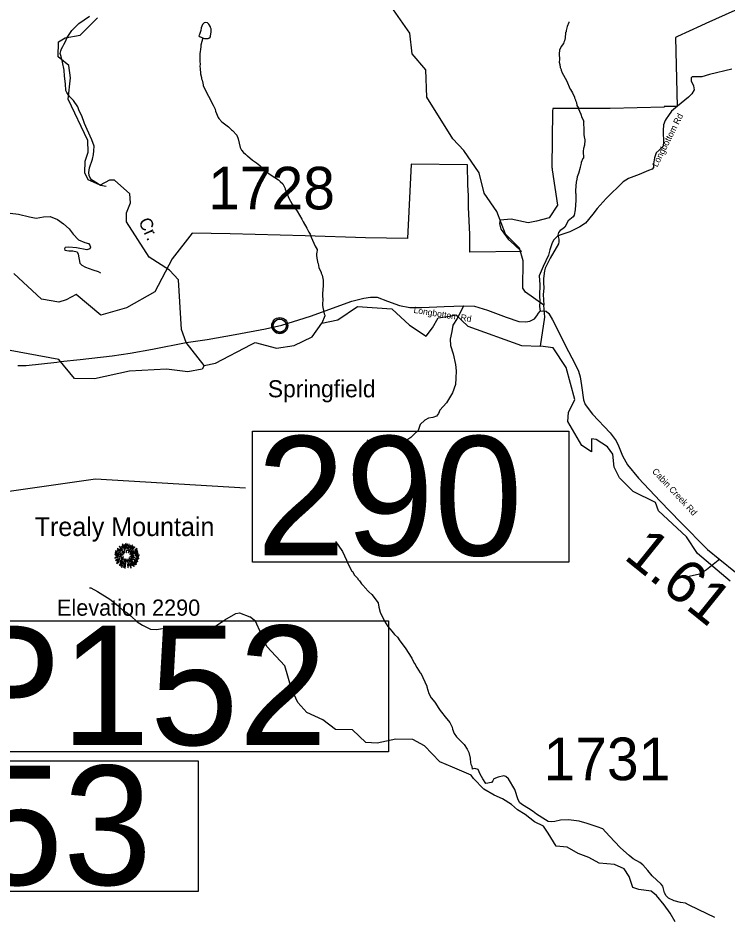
# Model space of a CAD drawing. Extents: x 1248089 to 1457196, y 820910 to 988753.
# Drawn here: x 1353986 to 1362309, y 948885 to 959435 of the extents above; entities that cross this region are included whole.
import ezdxf

# ---------------------------------------------------------------- set-up
doc = ezdxf.new("R2010")
doc.units = 0
for name, color, linetype in [('Exist Boundary Land Use Park State Division NC Parks and Recreation', 7, 'Continuous'), ('Exist Civil Demographics Community CELL', 7, 'Continuous'), ('Exist Civil Demographics Community Label', 7, 'Continuous'), ('Exist Geographical Mountain Summit CELL', 7, 'Continuous'), ('Exist Geographical Mountain Summit Elevation Number Label', 7, 'Continuous'), ('Exist Geographical Mountain Summit Label', 7, 'Continuous'), ('Exist Hydrographic Creek Single Shore', 7, 'Continuous'), ('Exist Hydrographic Misc Water Feature', 7, 'Continuous'), ('Exist Road Non-System Type 51', 7, 'Continuous'), ('Exist Road Secondary Structure Standard Bridge Number Label', 7, 'Continuous'), ('Exist Road Secondary Type 41 Attributed', 7, 'Continuous'), ('Exist Road Secondary Type 51 Attributed', 7, 'Continuous'), ('Exist Road Secondary Type 51 Label', 7, 'Continuous'), ('Prop GRAU CAT1 Cell', 7, 'Continuous'), ('Prop Lane Arrow CELL', 7, 'Continuous'), ('Prop Lane Lines', 7, 'Continuous'), ('Scratch_Level_4', 7, 'Continuous')]:
    doc.layers.add(name, color=color, linetype=linetype)

msp = doc.modelspace()

# ---------------------------------------------------------------- linework, layer by layer
at = {"layer": 'Exist Boundary Land Use Park State Division NC Parks and Recreation'}
for points in [[(1362853, 959729), (1362059, 959369), (1362001, 959342), (1361728, 959218), (1361706, 959208), (1361724, 958398), (1361572, 958396), (1361572, 958387), (1360937, 958375), (1360397, 958375), (1360263, 958372), (1360260, 958341), (1360254, 957681), (1360255, 957668), (1360256, 957655), (1360321, 957237), (1360223, 957092), (1360073, 957051)], [(1360073, 957051), (1359975, 957030), (1359777, 957074), (1359645, 957061), (1359639, 957025), (1359653, 956959), (1359691, 956909), (1359739, 956839), (1359815, 956773), (1359896, 956695), (1359291, 956687), (1359291, 956893), (1359273, 957217), (1359275, 957347), (1359267, 957478), (1359263, 957712), (1358601, 957720), (1358557, 956849), (1358067, 956855), (1357357, 956879), (1356475, 956902), (1356031, 956910), (1355795, 956608), (1355592, 956222), (1355261, 956035), (1354960, 955949), (1354670, 956189), (1354552, 956129), (1354466, 956099), (1354260, 956135), (1353938, 956437)]]:
    msp.add_lwpolyline(points, dxfattribs=at)
at = {"layer": 'Exist Civil Demographics Community CELL'}
msp.add_lwpolyline([(1356981, 955837), (1356982, 955843), (1356984, 955849), (1356987, 955856), (1356990, 955862), (1356993, 955868), (1356997, 955873), (1357001, 955877), (1357006, 955882), (1357011, 955887), (1357017, 955890), (1357021, 955893), (1357027, 955896), (1357032, 955898), (1357038, 955900), (1357042, 955901), (1357047, 955902), (1357051, 955902), (1357057, 955903), (1357062, 955902), (1357067, 955902), (1357072, 955901), (1357077, 955900), (1357082, 955899), (1357087, 955897), (1357094, 955894), (1357100, 955891), (1357105, 955887), (1357110, 955883), (1357114, 955880), (1357118, 955876), (1357122, 955871), (1357125, 955866), (1357128, 955861), (1357130, 955856), (1357132, 955851), (1357134, 955846), (1357135, 955842), (1357136, 955835), (1357137, 955831), (1357137, 955825), (1357137, 955819), (1357137, 955813), (1357136, 955808), (1357134, 955802), (1357132, 955796), (1357130, 955791), (1357127, 955785), (1357123, 955779), (1357120, 955775), (1357116, 955770), (1357110, 955765), (1357105, 955761), (1357100, 955757), (1357096, 955755), (1357089, 955752), (1357082, 955749), (1357076, 955748), (1357070, 955746), (1357065, 955746), (1357061, 955746), (1357055, 955746), (1357051, 955746), (1357045, 955747), (1357039, 955748), (1357035, 955749), (1357029, 955751), (1357025, 955753), (1357021, 955755), (1357014, 955759), (1357009, 955764), (1357004, 955768), (1356999, 955773), (1356996, 955777), (1356993, 955781), (1356989, 955788), (1356987, 955792), (1356985, 955796), (1356983, 955804), (1356981, 955811), (1356981, 955816), (1356980, 955823), (1356980, 955827), (1356981, 955834)], close=True, dxfattribs=at)
for radius in [94.3, 76.7]:
    msp.add_circle((1357059, 955825), radius, dxfattribs=at)
at = {"layer": 'Exist Geographical Mountain Summit CELL'}
for points in [[(1355152, 953208), (1355191, 953178), (1355193, 953180), (1355155, 953213)], [(1355172, 953233), (1355208, 953195), (1355211, 953198), (1355176, 953238)], [(1355180, 953205), (1355213, 953176), (1355215, 953178), (1355183, 953210)], [(1355200, 953234), (1355215, 953213), (1355217, 953214), (1355204, 953238)], [(1355210, 953256), (1355237, 953189), (1355240, 953190), (1355216, 953259)], [(1355244, 953204), (1355247, 953205), (1355238, 953253), (1355233, 953252)], [(1355249, 953266), (1355253, 953214), (1355256, 953214), (1355255, 953267)], [(1355265, 953212), (1355269, 953212), (1355273, 953259), (1355267, 953259)], [(1355277, 953183), (1355292, 953260), (1355286, 953262), (1355274, 953184)], [(1355280, 953161), (1355283, 953160), (1355332, 953244), (1355326, 953248)], [(1355295, 953218), (1355298, 953217), (1355308, 953244), (1355303, 953246)], [(1355301, 953163), (1355304, 953161), (1355359, 953225), (1355355, 953230)], [(1355339, 953234), (1355318, 953201), (1355321, 953200), (1355343, 953231)], [(1355359, 953191), (1355361, 953188), (1355384, 953205), (1355380, 953208)], [(1355122, 953100), (1355123, 953095), (1355159, 953106), (1355157, 953109)], [(1355123, 953138), (1355195, 953131), (1355196, 953134), (1355123, 953143)], [(1355126, 953159), (1355167, 953150), (1355168, 953153), (1355127, 953164)], [(1355129, 953178), (1355151, 953170), (1355152, 953173), (1355130, 953184)], [(1355132, 953073), (1355134, 953068), (1355180, 953088), (1355178, 953093)], [(1355135, 953121), (1355165, 953122), (1355165, 953126), (1355134, 953126)], [(1355151, 953189), (1355176, 953173), (1355179, 953176), (1355153, 953193)], [(1355167, 953161), (1355198, 953149), (1355199, 953151), (1355169, 953165)], [(1355168, 953112), (1355169, 953107), (1355202, 953115), (1355201, 953119)], [(1355185, 953066), (1355188, 953062), (1355223, 953091), (1355221, 953093)], [(1355195, 953097), (1355197, 953093), (1355226, 953108), (1355225, 953111)], [(1355204, 953167), (1355229, 953148), (1355231, 953151), (1355206, 953170)], [(1355204, 953137), (1355221, 953135), (1355221, 953137), (1355205, 953141)], [(1355223, 953180), (1355237, 953163), (1355239, 953166), (1355226, 953183)], [(1355224, 953076), (1355227, 953073), (1355237, 953089), (1355236, 953090)], [(1355254, 953192), (1355256, 953163), (1355258, 953163), (1355258, 953193)], [(1355288, 953096), (1355327, 953061), (1355329, 953065), (1355290, 953098)], [(1355298, 953143), (1355300, 953140), (1355349, 953176), (1355345, 953181)], [(1355299, 953113), (1355360, 953101), (1355361, 953106), (1355301, 953117)], [(1355313, 953094), (1355391, 953056), (1355393, 953061), (1355315, 953097)], [(1355314, 953127), (1355314, 953124), (1355344, 953124), (1355345, 953129)], [(1355315, 953140), (1355316, 953138), (1355394, 953166), (1355393, 953171)], [(1355357, 953126), (1355410, 953129), (1355410, 953134), (1355358, 953129)], [(1355359, 953168), (1355387, 953183), (1355384, 953188), (1355358, 953170)], [(1355361, 953140), (1355398, 953146), (1355396, 953152), (1355360, 953142)], [(1355372, 953114), (1355399, 953112), (1355399, 953116), (1355373, 953117)], [(1355376, 953097), (1355405, 953090), (1355405, 953095), (1355377, 953101)], [(1355143, 953036), (1355146, 953032), (1355174, 953053), (1355172, 953056)], [(1355149, 953057), (1355178, 953073), (1355176, 953077), (1355147, 953062)], [(1355174, 953016), (1355177, 953014), (1355217, 953061), (1355214, 953064)], [(1355189, 953048), (1355208, 953066), (1355205, 953068), (1355185, 953051)], [(1355214, 953048), (1355189, 953008), (1355192, 953006), (1355218, 953045)], [(1355199, 952989), (1355204, 952986), (1355214, 953011), (1355211, 953013)], [(1355217, 953026), (1355221, 953024), (1355248, 953083), (1355245, 953084)], [(1355229, 952991), (1355241, 953034), (1355237, 953034), (1355224, 952992)], [(1355238, 952981), (1355243, 952980), (1355256, 953069), (1355253, 953070)], [(1355264, 953085), (1355268, 953048), (1355272, 953048), (1355267, 953085)], [(1355270, 953026), (1355274, 952984), (1355278, 952985), (1355274, 953026)], [(1355280, 953076), (1355289, 953046), (1355293, 953048), (1355282, 953077)], [(1355290, 953009), (1355284, 953039), (1355281, 953039), (1355285, 953008)], [(1355294, 953074), (1355345, 952999), (1355349, 953002), (1355297, 953075)], [(1355294, 953031), (1355312, 952981), (1355316, 952983), (1355297, 953032)], [(1355305, 953037), (1355321, 953007), (1355325, 953009), (1355309, 953038)], [(1355327, 953048), (1355357, 953019), (1355360, 953021), (1355329, 953050)], [(1355343, 953049), (1355374, 953023), (1355377, 953026), (1355345, 953051)], [(1355353, 953060), (1355378, 953046), (1355380, 953050), (1355355, 953064)], [(1355367, 953084), (1355388, 953076), (1355390, 953080), (1355368, 953087)]]:
    msp.add_lwpolyline(points, close=True, dxfattribs=at)
at = {"layer": 'Exist Hydrographic Creek Single Shore'}
for points in [[(1360121, 955585), (1360171, 955926), (1360158, 956067), (1359943, 956216), (1359911, 956266), (1359918, 956584), (1359873, 956733), (1359708, 956897), (1359606, 957165), (1359460, 957378), (1359399, 957619), (1359221, 957882), (1359091, 958019), (1358785, 958508), (1358775, 958826), (1358612, 959014), (1358584, 959257), (1358366, 959570)], [(1356172, 955356), (1355961, 955626), (1355906, 955778), (1355869, 956363), (1355763, 956474), (1355524, 956630), (1355258, 957042), (1355261, 957150), (1355305, 957268), (1355299, 957370), (1355119, 957531), (1355061, 957532), (1354951, 957475), (1354811, 957537), (1354771, 957620), (1354774, 957754), (1354810, 957862), (1354804, 957997), (1354573, 958484), (1354604, 958733), (1354582, 958878), (1354459, 958979), (1354463, 959156), (1354539, 959204), (1354715, 959233), (1354919, 959436)], [(1356172, 955356), (1356146, 955314), (1355979, 955284), (1355729, 955316), (1355295, 955292), (1354884, 955201), (1354651, 955206), (1354464, 955426), (1353127, 955673), (1352996, 955784), (1352853, 956128), (1352814, 956240), (1352878, 956479), (1352906, 957020), (1352962, 957262), (1352951, 957535), (1352811, 957981), (1352674, 958200), (1352307, 958602), (1352186, 958807)], [(1356172, 955356), (1356306, 955386), (1356724, 955602), (1356770, 955626), (1357019, 955562), (1357228, 955591), (1357439, 955695), (1357554, 955854), (1357742, 955895), (1357970, 956051), (1358373, 956023), (1358582, 955832), (1358776, 955701), (1358850, 955798), (1358920, 955917), (1359032, 955932), (1359126, 955951), (1359268, 955817), (1359896, 955590), (1360121, 955585)], [(1362346, 952826), (1361962, 953152), (1361835, 953347), (1361504, 953653), (1361470, 953749), (1361207, 953878), (1361047, 954040), (1360983, 954166), (1360970, 954317), (1360905, 954401), (1360774, 954489), (1360720, 954496), (1360717, 954439), (1360717, 954345), (1360605, 954417), (1360439, 954699), (1360449, 954807), (1360524, 954957), (1360421, 955332), (1360268, 955564), (1360121, 955585)], [(1359086, 950645), (1358938, 950707), (1358759, 950895), (1358619, 950967), (1358420, 950971), (1358201, 950926), (1358068, 950935), (1357912, 951083), (1357712, 951087), (1357565, 951198), (1357375, 951284), (1357269, 951404), (1357197, 951563), (1357120, 951834), (1356908, 952061), (1356773, 952356), (1356707, 952407)], [(1361702, 948829), (1361642, 948932), (1361571, 949029), (1361480, 949138), (1361417, 949188), (1361274, 949210), (1361202, 949232), (1361161, 949360), (1361102, 949451), (1360989, 949501), (1360808, 949517), (1360686, 949582), (1360561, 949632), (1360433, 949704), (1360305, 949717), (1360271, 949766), (1360209, 949869), (1360153, 949950), (1360050, 950003), (1359940, 950088), (1359850, 950144), (1359781, 950207), (1359675, 950272), (1359575, 950316), (1359454, 950384), (1359335, 950512), (1359307, 950548), (1359086, 950645)]]:
    msp.add_lwpolyline(points, dxfattribs=at)
at = {"layer": 'Exist Hydrographic Misc Water Feature'}
for points in [[(1356155, 959201), (1356161, 959200), (1356177, 959196), (1356217, 959195), (1356225, 959197), (1356240, 959211), (1356246, 959220), (1356253, 959274), (1356252, 959306), (1356244, 959323), (1356244, 959331), (1356227, 959363), (1356209, 959377), (1356189, 959382), (1356173, 959380), (1356151, 959359), (1356136, 959321), (1356131, 959289), (1356118, 959241), (1356110, 959226), (1356126, 959213), (1356155, 959201)], [(1360454, 959392), (1360454, 959384), (1360433, 959337), (1360419, 959289), (1360419, 959273), (1360415, 959265), (1360414, 959233), (1360410, 959225), (1360410, 959201), (1360401, 959169), (1360393, 959153), (1360388, 959134), (1360363, 959102), (1360342, 959059), (1360337, 959015), (1360342, 958947), (1360339, 958915), (1360347, 958891), (1360350, 958854), (1360361, 958830), (1360361, 958822), (1360375, 958790), (1360423, 958701), (1360468, 958600), (1360473, 958597), (1360495, 958555), (1360518, 958507), (1360518, 958499), (1360530, 958474), (1360530, 958466), (1360541, 958442), (1360548, 958410), (1360560, 958386), (1360560, 958378), (1360594, 958305), (1360605, 958269), (1360628, 958224), (1360626, 958216), (1360630, 958116), (1360629, 958060), (1360633, 958052), (1360632, 958036), (1360636, 958028), (1360639, 958000), (1360638, 957944), (1360625, 957904), (1360621, 957873), (1360623, 957792), (1360617, 957786), (1360598, 957741), (1360598, 957731), (1360585, 957685), (1360586, 957679), (1360567, 957610), (1360550, 957570), (1360541, 957522), (1360537, 957514), (1360529, 957411), (1360530, 957381), (1360534, 957374), (1360536, 957296), (1360526, 957183), (1360516, 957123), (1360503, 957102)], [(1356155, 959201), (1356132, 959117), (1356131, 959085), (1356127, 959077), (1356126, 959029), (1356121, 959021), (1356121, 958925), (1356119, 958917), (1356123, 958901), (1356122, 958861), (1356126, 958845), (1356128, 958781), (1356139, 958737), (1356139, 958721), (1356147, 958705), (1356154, 958669), (1356161, 958652), (1356161, 958644), (1356169, 958624), (1356276, 958414), (1356299, 958365), (1356303, 958341), (1356337, 958269), (1356345, 958254), (1356380, 958218), (1356457, 958158), (1356492, 958121), (1356504, 958113), (1356553, 958060), (1356572, 958019), (1356593, 957915), (1356609, 957885), (1356632, 957856), (1356658, 957837), (1356675, 957819), (1356681, 957817), (1356738, 957766), (1356787, 957735), (1356823, 957706), (1356864, 957663), (1356903, 957630), (1356958, 957589), (1357043, 957535), (1357065, 957518), (1357094, 957488), (1357108, 957467), (1357123, 957435), (1357123, 957427), (1357165, 957322), (1357203, 957251), (1357263, 957168), (1357319, 957075), (1357334, 957042), (1357377, 956969), (1357400, 956921), (1357415, 956897), (1357427, 956864), (1357476, 956759), (1357499, 956719), (1357495, 956679), (1357490, 956671), (1357490, 956647), (1357497, 956595), (1357501, 956587), (1357500, 956571), (1357508, 956555), (1357519, 956506), (1357546, 956450), (1357545, 956442), (1357557, 956417), (1357568, 956357), (1357570, 956273), (1357566, 956265), (1357565, 956225), (1357561, 956217), (1357559, 956161), (1357563, 956153), (1357561, 956057), (1357565, 956049), (1357565, 956033), (1357568, 956025), (1357572, 955997), (1357579, 955965), (1357587, 955949), (1357587, 955941), (1357554, 955854)], [(1360503, 957102), (1360445, 957053), (1360407, 956981), (1360383, 956960), (1360350, 956943), (1360332, 956919), (1360323, 956887), (1360334, 956839), (1360333, 956807), (1360329, 956783), (1360233, 956617), (1360175, 956499), (1360166, 956467), (1360156, 956379), (1360155, 956331), (1360160, 956263), (1360152, 956191), (1360158, 956067)], [(1357713, 953290), (1357744, 953250), (1357794, 953173), (1357842, 953072), (1357850, 953049), (1357905, 952942), (1357911, 952940), (1357936, 952897), (1357974, 952857), (1357975, 952851), (1357993, 952832), (1358020, 952796), (1358049, 952765), (1358053, 952757), (1358104, 952702), (1358139, 952669), (1358213, 952571), (1358221, 952522), (1358239, 952463), (1358289, 952358), (1358327, 952295), (1358353, 952262), (1358374, 952240), (1358405, 952199), (1358441, 952170), (1358470, 952125), (1358532, 952044), (1358611, 951923), (1358638, 951866), (1358642, 951866), (1358669, 951813), (1358708, 951752), (1358712, 951750), (1358738, 951700), (1358738, 951696), (1358784, 951595), (1358784, 951587), (1358810, 951510), (1358837, 951457), (1358878, 951405), (1358927, 951331)], [(1354825, 952749), (1354841, 952747), (1354920, 952705), (1355062, 952614), (1355156, 952542), (1355231, 952472), (1355239, 952472), (1355255, 952462), (1355310, 952419), (1355384, 952349), (1355446, 952311), (1355543, 952263), (1355613, 952260), (1355755, 952283), (1355843, 952281), (1355907, 952279), (1355998, 952261), (1356038, 952258), (1356094, 952247), (1356167, 952253), (1356210, 952260), (1356291, 952289), (1356413, 952374), (1356543, 952447), (1356587, 952453), (1356707, 952407)], [(1358927, 951331), (1358942, 951309), (1359018, 951213), (1359041, 951189), (1359055, 951169), (1359082, 951112), (1359085, 951088), (1359108, 951039), (1359135, 951001), (1359223, 950909), (1359260, 950856), (1359279, 950816), (1359294, 950751), (1359297, 950695), (1359300, 950679), (1359312, 950655), (1359318, 950621)]]:
    msp.add_lwpolyline(points, dxfattribs=at)
at = {"layer": 'Exist Road Non-System Type 51'}
for points in [[(1355021, 957457), (1354953, 957470), (1354898, 957504), (1354869, 957524), (1354849, 957537), (1354829, 957567), (1354822, 957587), (1354816, 957621), (1354824, 957677), (1354862, 957779), (1354873, 957832), (1354876, 957878), (1354881, 957932), (1354852, 958005), (1354799, 958126), (1354768, 958197), (1354734, 958287), (1354705, 958344), (1354690, 958394), (1354637, 958467), (1354592, 958512), (1354561, 958561), (1354548, 958583), (1354545, 958661), (1354531, 958752), (1354528, 958822), (1354510, 958918), (1354494, 958983), (1354482, 959019), (1354489, 959051), (1354495, 959073), (1354514, 959102), (1354524, 959124), (1354541, 959152), (1354562, 959207), (1354616, 959288), (1354701, 959369), (1354825, 959458)], [(1353893, 957144), (1353993, 957133), (1354119, 957101), (1354199, 957087), (1354285, 957101), (1354362, 957104), (1354448, 957070), (1354520, 957018), (1354588, 956961), (1354634, 956898), (1354697, 956832), (1354769, 956801), (1354814, 956787), (1354829, 956769), (1354837, 956744), (1354829, 956726), (1354792, 956715), (1354674, 956738), (1354583, 956747), (1354540, 956741), (1354531, 956726), (1354537, 956712), (1354583, 956701), (1354631, 956701), (1354680, 956692), (1354691, 956663), (1354711, 956560), (1354737, 956535), (1354780, 956512), (1354866, 956480), (1354926, 956460), (1354955, 956446)], [(1359216, 956059), (1359184, 955992), (1359141, 955909), (1359090, 955832), (1359077, 955756), (1359061, 955665), (1359063, 955590), (1359093, 955494), (1359120, 955368), (1359128, 955293), (1359125, 955210), (1359122, 955135), (1359085, 955038), (1359015, 954918), (1358938, 954834), (1358924, 954794), (1358897, 954762), (1358855, 954746), (1358804, 954741), (1358761, 954716), (1358707, 954663), (1358683, 954596), (1358636, 954552), (1358598, 954511), (1358539, 954474), (1358453, 954447), (1358381, 954426), (1358277, 954420), (1358180, 954436), (1358084, 954482)], [(1362223, 953085), (1362070, 952961), (1362023, 952928), (1361987, 952908), (1361830, 952875)]]:
    msp.add_lwpolyline(points, dxfattribs=at)
at = {"layer": 'Exist Road Secondary Structure Standard Bridge Number Label'}
for points in [[(1356737, 954585), (1360453, 954585), (1360453, 953049), (1356737, 953049)], [(1352383, 950719), (1356099, 950719), (1356099, 949183), (1352383, 949183)]]:
    msp.add_lwpolyline(points, close=True, dxfattribs=at)
msp.add_lwpolyline([(1345384, 952337), (1347463, 953007), (1351443, 953535), (1354896, 954028), (1356657, 953923)], dxfattribs=at)
at = {"layer": 'Exist Road Secondary Type 41 Attributed'}
for points in [[(1360784, 949944), (1360669, 949983), (1360572, 950012), (1360448, 950024), (1360356, 950022), (1360286, 950006), (1360251, 950001), (1360209, 950008), (1360147, 950045), (1360104, 950074), (1360072, 950091), (1360033, 950125), (1359979, 950158), (1359909, 950200), (1359878, 950227), (1359859, 950262), (1359820, 950382), (1359744, 950507), (1359711, 950536), (1359688, 950542), (1359624, 950526), (1359573, 950505), (1359560, 950484), (1359546, 950464), (1359476, 950454), (1359442, 950506), (1359410, 950562), (1359386, 950616), (1359348, 950629), (1359318, 950621)], [(1362165, 948878), (1361980, 948971), (1361857, 949029), (1361822, 949048), (1361763, 949054), (1361688, 949074), (1361624, 949107), (1361594, 949132), (1361575, 949171), (1361554, 949247), (1361536, 949272), (1361431, 949367), (1361379, 949430), (1361321, 949498), (1361284, 949524), (1361207, 949570), (1361162, 949607), (1361059, 949698), (1360987, 949770), (1360882, 949883), (1360850, 949921), (1360784, 949944)]]:
    msp.add_lwpolyline(points, dxfattribs=at)
at = {"layer": 'Exist Road Secondary Type 51 Attributed'}
for points in [[(1362364, 958835), (1362105, 958771), (1362013, 958743), (1361938, 958743), (1361901, 958743), (1361887, 958733), (1361889, 958696), (1361915, 958638), (1361923, 958591), (1361896, 958544), (1361857, 958507), (1361727, 958402), (1361656, 958340), (1361621, 958290), (1361595, 958252), (1361583, 958232), (1361562, 958182), (1361559, 958116), (1361561, 958055), (1361564, 958024), (1361564, 957987), (1361559, 957932), (1361535, 957906), (1361512, 957885), (1361478, 957852), (1361458, 957794), (1361447, 957724), (1361446, 957682), (1361431, 957663), (1361389, 957647), (1361277, 957597), (1361153, 957553), (1361089, 957512), (1360891, 957318), (1360784, 957199), (1360735, 957132), (1360648, 957029), (1360583, 956985), (1360464, 956927), (1360348, 956888), (1360319, 956876), (1360274, 956829), (1360254, 956784), (1360230, 956714), (1360215, 956652), (1360152, 956520), (1360139, 956492), (1360102, 956411), (1360110, 956308), (1360107, 956176), (1360112, 956109), (1360108, 956049), (1360115, 955993)], [(1355961, 955626), (1356207, 955663), (1356534, 955720), (1356891, 955786), (1357084, 955831), (1357418, 955937), (1357906, 956113), (1358046, 956146), (1358125, 956158), (1358203, 956158), (1358325, 956113), (1358463, 956061), (1358587, 956039), (1358725, 956036), (1358988, 956049), (1359216, 956059), (1359344, 956053), (1359497, 956005), (1359717, 955923), (1359865, 955875), (1359947, 955868), (1359995, 955879), (1360048, 955906), (1360077, 955939), (1360098, 955971), (1360115, 955993)], [(1360115, 955993), (1360143, 956000), (1360187, 955994), (1360216, 955969), (1360261, 955895), (1360448, 955522), (1360527, 955372), (1360564, 955292), (1360587, 955224), (1360601, 955121), (1360626, 954956), (1360645, 954899), (1360731, 954785), (1360937, 954567), (1361006, 954474), (1361035, 954414), (1361082, 954296), (1361140, 954193), (1361270, 954037), (1361524, 953764), (1361765, 953519), (1362081, 953197), (1362223, 953081), (1362776, 952635)], [(1354484, 955403), (1354717, 955428), (1355091, 955469), (1355302, 955500), (1355566, 955547), (1355961, 955626)], [(1353984, 955359), (1354081, 955356), (1354442, 955398), (1354484, 955403)]]:
    msp.add_lwpolyline(points, dxfattribs=at)
at = {"layer": 'Prop Lane Arrow CELL'}
msp.add_lwpolyline([(1353273, 952360), (1358337, 952360), (1358337, 950825), (1353273, 950825)], close=True, dxfattribs=at)

# ---------------------------------------------------------------- texts
at = {"layer": 'Exist Civil Demographics Community Label'}
msp.add_text('Springfield', height=200, dxfattribs=at).set_placement((1356919, 954984))
at = {"layer": 'Exist Geographical Mountain Summit Elevation Number Label'}
msp.add_text('Elevation 2290', height=190, dxfattribs=at).set_placement((1354444, 952421))
at = {"layer": 'Exist Geographical Mountain Summit Label'}
msp.add_text('Trealy Mountain', height=220, dxfattribs=at).set_placement((1354182, 953356))
at = {"layer": 'Exist Road Secondary Structure Standard Bridge Number Label'}
for s, p in [('290', (1356787, 953128)), ('153', (1352434, 949262))]:
    msp.add_text(s, height=1400, dxfattribs=at).set_placement(p)
at = {"layer": 'Exist Road Secondary Type 51 Label'}
for s, rotation, p in [('Longbottom Rd', 63.3495, (1361490, 957679)), ('Longbottom Rd', 350.8723, (1358626, 955975)), ('Cabin Creek Rd', 313.0558, (1361424, 954110))]:
    msp.add_text(s, height=75, rotation=rotation, dxfattribs=at).set_placement(p)
at = {"layer": 'Prop GRAU CAT1 Cell'}
msp.add_text('1.61', height=500, rotation=321.1079, dxfattribs=at).set_placement((1361085, 953097))
at = {"layer": 'Prop Lane Arrow CELL'}
msp.add_text('P152', height=1400, dxfattribs=at).set_placement((1353244, 950904))
at = {"layer": 'Prop Lane Lines'}
for s, p in [('1728', (1356219, 957189)), ('1731', (1360156, 950491))]:
    msp.add_text(s, height=500, dxfattribs=at).set_placement(p)
at = {"layer": 'Scratch_Level_4'}
msp.add_text('Cr.', height=150, rotation=295.6574, dxfattribs=at).set_placement((1355396, 957049))

doc.saveas('drawing.dxf')
